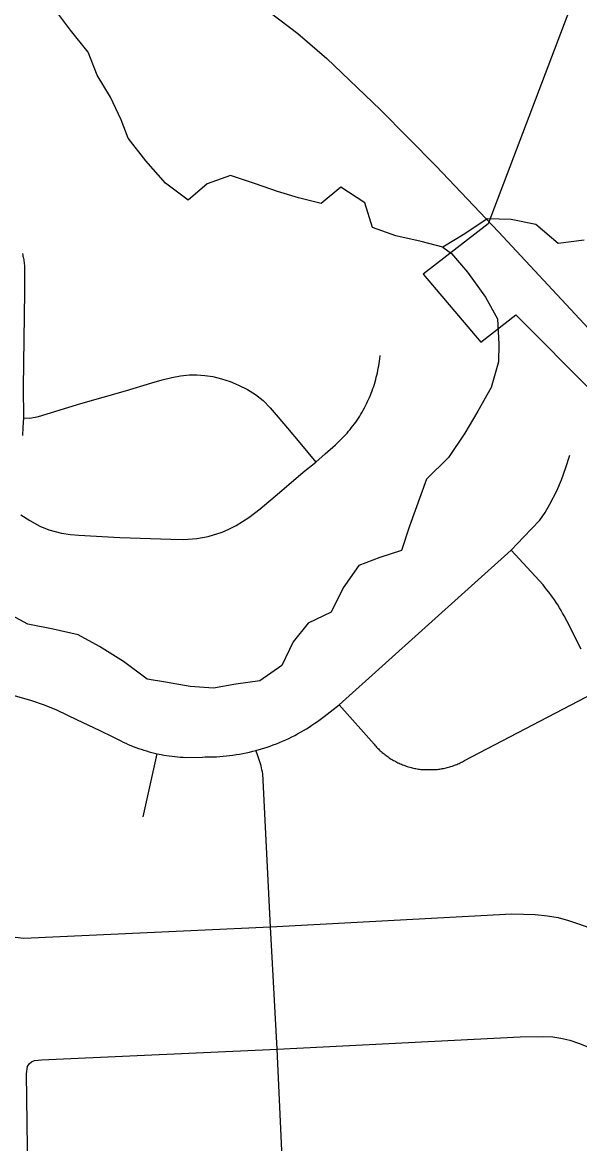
# Model space of a CAD drawing. Extents: x 0 to 34, y 0 to 22.
# Drawn here: x 5.1589 to 5.3089, y 15.1407 to 15.4421 of the extents above; entities that cross this region are included whole.
import ezdxf

# ---------------------------------------------------------------- set-up
doc = ezdxf.new("R2010")
doc.units = 0
for name, color, linetype in [('GM_X_City_Street', 7, 'Continuous'), ('GM_X_Corporation', 7, 'Continuous'), ('GM_X_Minor_River', 7, 'Continuous'), ('GM_X_Rail_Line', 7, 'Continuous')]:
    doc.layers.add(name, color=color, linetype=linetype)

msp = doc.modelspace()

# ---------------------------------------------------------------- linework, layer by layer
at = {"layer": 'GM_X_City_Street'}
msp.add_line((5.19144, 15.22859), (5.19518, 15.24551), dxfattribs=at)
for points in [[(5.15893, 15.38), (5.15901, 15.37965), (5.15909, 15.37931), (5.15916, 15.37896), (5.15923, 15.37861), (5.15929, 15.37826), (5.15934, 15.3779), (5.15939, 15.37755), (5.15943, 15.3772), (5.15947, 15.37685), (5.15951, 15.36969), (5.15916, 15.34402), (5.1592, 15.33578), (5.15907, 15.33322), (5.15904, 15.3325), (5.15898, 15.33179), (5.15892, 15.33108)], [(5.15848, 15.30973), (5.16092, 15.30823), (5.16361, 15.30673), (5.16605, 15.30573), (5.16943, 15.30485), (5.17187, 15.30447), (5.17411, 15.30429), (5.18511, 15.30368), (5.19888, 15.30316), (5.20239, 15.3031), (5.20589, 15.30335), (5.20895, 15.30391), (5.21264, 15.30504), (5.21452, 15.30585), (5.21646, 15.30685), (5.21984, 15.30898), (5.2229, 15.31136), (5.22809, 15.31573), (5.23452, 15.32118), (5.23789, 15.32387), (5.24037, 15.32609), (5.24315, 15.32857), (5.24361, 15.32899), (5.24408, 15.32943), (5.24453, 15.32987), (5.24498, 15.33032), (5.24541, 15.33078), (5.24585, 15.33124), (5.24627, 15.33172), (5.24668, 15.33219), (5.24708, 15.33268), (5.24748, 15.33317), (5.24787, 15.33368), (5.24825, 15.33418), (5.24862, 15.33469), (5.24898, 15.33522), (5.24933, 15.33574), (5.24968, 15.33627), (5.25001, 15.33681), (5.25033, 15.33736), (5.25065, 15.33791), (5.25095, 15.33846), (5.25125, 15.33902), (5.25153, 15.33959), (5.25181, 15.34016), (5.25207, 15.34073), (5.25233, 15.34131), (5.25257, 15.3419), (5.25281, 15.34248), (5.25303, 15.34308), (5.25325, 15.34367), (5.25345, 15.34427), (5.25365, 15.34487), (5.25383, 15.34548), (5.254, 15.34609), (5.25416, 15.3467), (5.25431, 15.34732), (5.25445, 15.34794), (5.25458, 15.34855), (5.2547, 15.34918), (5.25481, 15.3498), (5.2549, 15.35043), (5.25499, 15.35106), (5.25507, 15.35168), (5.25515, 15.35255)], [(5.1592, 15.33578), (5.16094, 15.3357), (5.16331, 15.33613), (5.17468, 15.33962), (5.18663, 15.34311), (5.19379, 15.34525), (5.19652, 15.34601), (5.19912, 15.34661), (5.20147, 15.34708), (5.20393, 15.34735), (5.20589, 15.34739), (5.20804, 15.34719), (5.21016, 15.34688), (5.21247, 15.34633), (5.21482, 15.34559), (5.21709, 15.34461), (5.21948, 15.34343), (5.22163, 15.3421), (5.22367, 15.34046), (5.22559, 15.33853), (5.22777, 15.33601), (5.2303, 15.33306), (5.2336, 15.32907), (5.23789, 15.32387)], [(5.15632, 15.26127), (5.16113, 15.25994), (5.16483, 15.25869), (5.16808, 15.25728), (5.1737, 15.25466), (5.17963, 15.25183), (5.18324, 15.25003), (5.18472, 15.24933), (5.18538, 15.24899), (5.18605, 15.24866), (5.18673, 15.24835), (5.18741, 15.24804), (5.18809, 15.24775), (5.18878, 15.24747), (5.18948, 15.24721), (5.19018, 15.24695), (5.19088, 15.24671), (5.19159, 15.24648), (5.1923, 15.24626), (5.19302, 15.24605), (5.19373, 15.24586), (5.19446, 15.24568), (5.19518, 15.24551), (5.19624, 15.24529), (5.19698, 15.24515), (5.19771, 15.24503), (5.19845, 15.24492), (5.19919, 15.24482), (5.19993, 15.24473), (5.20067, 15.24466), (5.20141, 15.2446), (5.20215, 15.24455), (5.2029, 15.24452), (5.20736, 15.24459), (5.2081, 15.24465), (5.21112, 15.24472), (5.21201, 15.24477), (5.21291, 15.24484), (5.21381, 15.24493), (5.2147, 15.24503), (5.21559, 15.24515), (5.21648, 15.24528), (5.21737, 15.24543), (5.21826, 15.24559), (5.21914, 15.24577), (5.22001, 15.24596), (5.22089, 15.24617), (5.22176, 15.2464), (5.22475, 15.2473), (5.2256, 15.24759), (5.22644, 15.2479), (5.22728, 15.24822), (5.22812, 15.24855), (5.22894, 15.24891), (5.22977, 15.24927), (5.23058, 15.24965), (5.23139, 15.25004), (5.23219, 15.25045), (5.23299, 15.25087), (5.23378, 15.25131), (5.23456, 15.25176), (5.23533, 15.25222), (5.23609, 15.2527), (5.23684, 15.25319), (5.23759, 15.25369), (5.23833, 15.2542), (5.23906, 15.25473), (5.24016, 15.25552), (5.24418, 15.25864), (5.29042, 15.30028), (5.29381, 15.3038), (5.29594, 15.30593), (5.29813, 15.30832), (5.29959, 15.31032), (5.30086, 15.31258), (5.30272, 15.31617), (5.30398, 15.31916), (5.30517, 15.32249), (5.30619, 15.32579)], [(5.30929, 15.27364), (5.30538, 15.28126), (5.30468, 15.2826), (5.30428, 15.28333), (5.30386, 15.28406), (5.30343, 15.28478), (5.30299, 15.2855), (5.30253, 15.2862), (5.30206, 15.2869), (5.30158, 15.28759), (5.30109, 15.28827), (5.30059, 15.28894), (5.30007, 15.2896), (5.29954, 15.29026), (5.29901, 15.29091), (5.29042, 15.30028)], [(5.24418, 15.25864), (5.25356, 15.24805), (5.25379, 15.24779), (5.25401, 15.24754), (5.25424, 15.24729), (5.25448, 15.24704), (5.25472, 15.2468), (5.25496, 15.24657), (5.25521, 15.24634), (5.25546, 15.24611), (5.25572, 15.24588), (5.25598, 15.24566), (5.25624, 15.24545), (5.25651, 15.24524), (5.25678, 15.24503), (5.25705, 15.24484), (5.25733, 15.24464), (5.25762, 15.24445), (5.2579, 15.24426), (5.25819, 15.24408), (5.25848, 15.24391), (5.25877, 15.24374), (5.25907, 15.24357), (5.25937, 15.24341), (5.25967, 15.24325), (5.25998, 15.2431), (5.26029, 15.24296), (5.2606, 15.24282), (5.26091, 15.24269), (5.26122, 15.24256), (5.26154, 15.24244), (5.26186, 15.24232), (5.26218, 15.24221), (5.2625, 15.2421), (5.26283, 15.242), (5.26316, 15.24191), (5.26349, 15.24182), (5.26382, 15.24174), (5.26414, 15.24166), (5.26448, 15.24159), (5.26481, 15.24152), (5.26515, 15.24146), (5.26548, 15.24141), (5.26582, 15.24136), (5.26615, 15.24132), (5.26649, 15.24128), (5.26683, 15.24125), (5.27057, 15.24131), (5.27091, 15.24135), (5.27124, 15.2414), (5.27158, 15.24145), (5.27191, 15.24151), (5.27225, 15.24157), (5.27258, 15.24164), (5.27291, 15.24172), (5.27324, 15.2418), (5.27357, 15.24189), (5.2739, 15.24198), (5.27422, 15.24208), (5.27454, 15.24218), (5.27487, 15.2423), (5.27519, 15.24241), (5.2755, 15.24253), (5.27582, 15.24266), (5.27613, 15.24279), (5.27644, 15.24293), (5.27675, 15.24307), (5.27706, 15.24322), (5.27736, 15.24337), (5.2779, 15.24366), (5.31462, 15.26286)], [(5.23548, 15.00298), (5.23304, 15.05286), (5.23262, 15.06103), (5.23146, 15.08323), (5.22898, 15.13308), (5.22748, 15.16614), (5.2257, 15.19903), (5.22363, 15.24007), (5.22352, 15.24062), (5.2234, 15.24117), (5.22327, 15.24172), (5.22314, 15.24226), (5.22299, 15.2428), (5.22284, 15.24334), (5.22267, 15.24388), (5.2225, 15.24441), (5.22232, 15.24494), (5.22213, 15.24547), (5.22176, 15.2464)], [(5.15701, 15.19618), (5.15931, 15.19595), (5.2257, 15.19903), (5.29064, 15.20244), (5.29687, 15.20231), (5.30022, 15.20192), (5.3031, 15.20146), (5.30585, 15.20072), (5.30855, 15.19982), (5.31132, 15.19884)], [(5.16076, 15.16213), (5.16142, 15.16266), (5.1622, 15.16305), (5.16319, 15.16318), (5.1641, 15.16325), (5.16601, 15.16331), (5.22748, 15.16614), (5.29286, 15.16939), (5.29891, 15.16953), (5.30167, 15.1694), (5.30383, 15.16907), (5.30626, 15.16848), (5.30856, 15.1677), (5.31107, 15.16677), (5.31354, 15.16592), (5.3163, 15.165), (5.31905, 15.16415), (5.32194, 15.16343), (5.32456, 15.16291), (5.32725, 15.16265), (5.3304, 15.16245), (5.36953, 15.16428)], [(5.16148, 15.13091), (5.16109, 15.1313), (5.16076, 15.13176), (5.16056, 15.13235), (5.16042, 15.13301), (5.16007, 15.15951), (5.1603, 15.16148), (5.16076, 15.16213)]]:
    msp.add_lwpolyline(points, dxfattribs=at)
at = {"layer": 'GM_X_Corporation'}
msp.add_lwpolyline([(5.36149, 15.84018), (5.36412, 15.72484), (5.37386, 15.72323), (5.4088, 15.71782), (5.40906, 15.63239), (5.38262, 15.63207), (5.38208, 15.45154), (5.36088, 15.46364), (5.35141, 15.44569), (5.31397, 15.46613), (5.28428, 15.388), (5.26678, 15.37439), (5.28224, 15.35611), (5.29173, 15.3635), (5.33373, 15.32127), (5.36128, 15.28331), (5.38586, 15.24384), (5.39448, 15.22579), (5.4204, 15.17999), (5.45255, 15.13467)], dxfattribs=at)
at = {"layer": 'GM_X_Minor_River'}
for points in [[(5.31012, 15.3836), (5.30311, 15.38265), (5.29705, 15.38777), (5.29042, 15.38909), (5.28399, 15.38927), (5.27793, 15.38528), (5.27206, 15.38167), (5.2662, 15.38318), (5.25938, 15.38469), (5.25313, 15.38696), (5.25104, 15.39361), (5.2446, 15.39778), (5.2393, 15.39341), (5.23325, 15.39492), (5.22756, 15.39662), (5.22169, 15.3987), (5.21488, 15.40097), (5.20863, 15.39869), (5.20352, 15.39432), (5.19746, 15.39887), (5.19216, 15.40494), (5.18742, 15.41101), (5.18552, 15.41594), (5.18268, 15.42201), (5.17907, 15.42789), (5.17661, 15.43415), (5.17187, 15.44003), (5.16732, 15.4461)], [(5.27206, 15.38167), (5.27442, 15.37997), (5.27869, 15.37495), (5.28357, 15.36823), (5.28673, 15.36242), (5.28708, 15.3556), (5.287, 15.35085), (5.28508, 15.34398), (5.28144, 15.33763), (5.27798, 15.33167), (5.2736, 15.32511), (5.26768, 15.31928), (5.26305, 15.30666), (5.26093, 15.30015), (5.25511, 15.29831), (5.24949, 15.2961), (5.24528, 15.29012), (5.24203, 15.28359), (5.23585, 15.2806), (5.23181, 15.27557), (5.22874, 15.26924), (5.22278, 15.26512), (5.21637, 15.26421), (5.21035, 15.26312), (5.2041, 15.26355), (5.19745, 15.26472), (5.19252, 15.26556), (5.18617, 15.27034), (5.17965, 15.27437), (5.1739, 15.27746), (5.16725, 15.27901), (5.16041, 15.28037), (5.1539, 15.28383)]]:
    msp.add_lwpolyline(points, dxfattribs=at)
at = {"layer": 'GM_X_Rail_Line'}
msp.add_lwpolyline([(4.81815, 15.57806), (4.8794, 15.56486), (4.90215, 15.55919), (5.05272, 15.51464), (5.07755, 15.50721), (5.10891, 15.4979), (5.1252, 15.49294), (5.14138, 15.48799), (5.15413, 15.48369), (5.16551, 15.47929), (5.17213, 15.47651), (5.17871, 15.47342), (5.1872, 15.46917), (5.19408, 15.46553), (5.20061, 15.46184), (5.21163, 15.45481), (5.22296, 15.44677), (5.23302, 15.43913), (5.24086, 15.43241), (5.25523, 15.4187), (5.27025, 15.40343), (5.28699, 15.38577), (5.34389, 15.32478)], dxfattribs=at)

doc.saveas('drawing.dxf')
